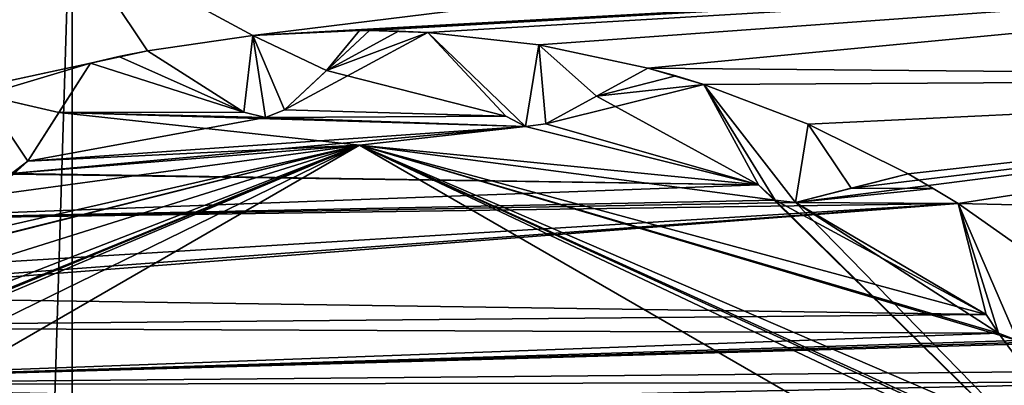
# Model space of a CAD drawing. Header units: metres. Extents: x -205 to 205, y -82 to 82.
# Tile 251 of 426: x -37.67 to -34.25, y 39.16 to 40.44. Entities that reach past the tile are written whole.
import ezdxf

# ---------------------------------------------------------------- set-up
doc = ezdxf.new("R2010")
doc.units = ezdxf.units.M
doc.layers.add('solid_PRT0003', color=7, linetype='CONTINUOUS')

msp = doc.modelspace()

# ---------------------------------------------------------------- linework, layer by layer
at = {"layer": 'solid_PRT0003'}
for points in [[(-200, -75), (-200, 75), (0, 75)], [(0, -75), (-200, -75), (0, 75)], [(-40.015358, 40.026123, 108.410858), (-37.489235, 40.722591, 75), (-37.489235, 41.072483, 108.410858)], [(-40.015358, -40.026123, 108.410858), (-37.489235, 41.072483, 108.410858), (-37.489235, -41.072483, 108.410858)], [(-40.015358, 40.026123, 108.410858), (-37.489235, 41.072483, 108.410858), (-40.015358, -40.026123, 108.410858)], [(-37.489235, -41.072483, 108.410858), (-37.489235, 41.072483, 108.410858), (37.510765, 41.072483, 108.410858)], [(37.510765, -41.072483, 108.410858), (-37.489235, -41.072483, 108.410858), (37.510765, 41.072483, 108.410858)], [(41.046303, 41.035542, 108.5), (-41.024776, 41.035538, 108.5), (-42.489235, 37.5, 108.5)], [(41.046303, 41.035542, 108.5), (-42.489235, 37.5, 108.5), (42.510765, 37.5, 108.5)], [(-40.015358, 40.026123, 108.410858), (-39.767956, 39.778721, 75), (-37.489235, 40.722591, 75)], [(-37.227467, 40.329491, 75), (-37.489235, 40.722591, 75), (-39.767956, 39.778721, 75)], [(-36.860031, 40.382332, 75), (-34.102509, 40.722591, 75), (-37.489235, 40.722591, 75)], [(-37.227467, 40.329491, 75), (-36.860031, 40.382332, 75), (-37.489235, 40.722591, 75)], [(-36.860031, 40.382332, 75), (-30.73164, 40.722591, 75), (-34.102509, 40.722591, 75)], [(-36.860031, 40.382332, 75), (-36.489235, 40.400002, 75), (-30.73164, 40.722591, 75)], [(-36.471832, 40.39996, 75), (-30.73164, 40.722591, 75), (-36.489235, 40.400002, 75)], [(-36.471832, 40.39996, 75), (-36.454426, 40.399845, 75), (-30.73164, 40.722591, 75)], [(-36.454426, 40.399845, 75), (-36.251919, 40.392773, 75), (-30.73164, 40.722591, 75)], [(-36.251919, 40.392773, 75), (-35.8657, 40.349831, 75), (-30.73164, 40.722591, 75)], [(-35.8657, 40.349831, 75), (-35.485668, 40.268669, 75), (-30.73164, 40.722591, 75)], [(-35.485668, 40.268669, 75), (-31.591864, 40.233196, 75), (-30.73164, 40.722591, 75)], [(-36.860031, 40.382332, 6), (-36.860031, 40.382332, 75), (-37.227467, 40.329491, 75)], [(-37.227467, 40.329491, 55), (-36.860031, 40.382332, 6), (-37.227467, 40.329491, 75)], [(-36.892078, 40.115002, 6), (-36.860031, 40.382332, 6), (-37.227467, 40.329491, 6)], [(-37.227467, 40.329491, 26), (-37.227467, 40.329491, 6), (-36.860031, 40.382332, 6)], [(-37.227467, 40.329491, 26), (-36.860031, 40.382332, 6), (-37.227467, 40.329491, 55)], [(-36.892078, 40.115002, 6), (-36.816372, 40.096619, 6), (-36.860031, 40.382332, 6)], [(-36.489235, 40.400002, 6), (-36.489235, 40.400002, 75), (-36.860031, 40.382332, 75)], [(-36.489235, 40.400002, 6), (-36.860031, 40.382332, 75), (-36.860031, 40.382332, 6)], [(-36.603642, 40.2607, 6), (-36.489235, 40.400002, 6), (-36.860031, 40.382332, 6)], [(-36.750469, 40.123779, 6), (-36.603642, 40.2607, 6), (-36.860031, 40.382332, 6)], [(-36.816372, 40.096619, 6), (-36.750469, 40.123779, 6), (-36.860031, 40.382332, 6)], [(-36.454426, 40.399845, 55), (-36.7505, 40.123756, 75), (-36.603657, 40.260685, 75)], [(-36.603642, 40.2607, 55), (-36.7505, 40.123756, 75), (-36.454426, 40.399845, 55)], [(-36.7505, 40.123756, 26), (-36.454426, 40.399845, 6), (-36.603642, 40.2607, 6)], [(-36.603657, 40.260685, 26), (-36.454426, 40.399845, 6), (-36.7505, 40.123756, 26)], [(-36.7505, 40.123756, 75), (-35.980408, 40.101612, 75), (-36.251919, 40.392773, 75)], [(-36.603657, 40.260685, 75), (-36.7505, 40.123756, 75), (-36.251919, 40.392773, 75)], [(-36.251919, 40.392773, 26), (-36.603657, 40.260685, 26), (-36.7505, 40.123756, 26)], [(-35.980408, 40.101612, 26), (-36.251919, 40.392773, 26), (-36.7505, 40.123756, 26)], [(-36.454426, 40.399845, 75), (-36.603657, 40.260685, 75), (-36.251919, 40.392773, 75)], [(-36.454426, 40.399845, 55), (-36.603657, 40.260685, 75), (-36.454426, 40.399845, 75)], [(-36.454426, 40.399845, 26), (-36.454426, 40.399845, 6), (-36.603657, 40.260685, 26)], [(-36.353127, 40.397625, 26), (-36.454426, 40.399845, 26), (-36.603657, 40.260685, 26)], [(-36.251919, 40.392773, 26), (-36.353127, 40.397625, 26), (-36.603657, 40.260685, 26)], [(-36.603642, 40.2607, 6), (-36.454426, 40.399845, 6), (-36.489235, 40.400002, 6)], [(-36.603642, 40.2607, 55), (-36.454426, 40.399845, 55), (-36.251919, 40.392773, 55)], [(-36.603642, 40.2607, 55), (-36.251919, 40.392773, 55), (-35.980408, 40.101612, 55)], [(-36.489235, 40.400002, 75), (-36.471832, 40.39996, 6), (-36.454426, 40.399845, 26)], [(-36.471832, 40.39996, 6), (-36.489235, 40.400002, 75), (-36.489235, 40.400002, 6)], [(-36.489235, 40.400002, 75), (-36.454426, 40.399845, 26), (-36.454426, 40.399845, 55)], [(-36.454426, 40.399845, 55), (-36.471832, 40.39996, 75), (-36.489235, 40.400002, 75)], [(-36.454426, 40.399845, 6), (-36.471832, 40.39996, 6), (-36.489235, 40.400002, 6)], [(-36.454426, 40.399845, 55), (-36.454426, 40.399845, 75), (-36.471832, 40.39996, 75)], [(-36.471832, 40.39996, 6), (-36.454426, 40.399845, 6), (-36.454426, 40.399845, 26)], [(-36.454426, 40.399845, 55), (-36.353127, 40.397625, 55), (-36.251919, 40.392773, 55)], [(-36.353127, 40.397625, 26), (-36.353127, 40.397625, 55), (-36.454426, 40.399845, 55)], [(-36.353127, 40.397625, 26), (-36.454426, 40.399845, 55), (-36.454426, 40.399845, 26)], [(-36.251919, 40.392773, 26), (-36.251919, 40.392773, 55), (-36.353127, 40.397625, 55)], [(-36.251919, 40.392773, 26), (-36.353127, 40.397625, 55), (-36.353127, 40.397625, 26)], [(-35.8657, 40.349831, 6), (-35.8657, 40.349831, 75), (-36.251919, 40.392773, 75)], [(-35.980408, 40.101612, 55), (-36.251919, 40.392773, 75), (-35.980408, 40.101612, 75)], [(-36.251919, 40.392773, 55), (-35.8657, 40.349831, 6), (-36.251919, 40.392773, 75)], [(-36.251919, 40.392773, 55), (-36.251919, 40.392773, 75), (-35.980408, 40.101612, 55)], [(-35.911652, 40.06498, 6), (-36.251919, 40.392773, 6), (-35.980408, 40.101612, 6)], [(-36.251919, 40.392773, 26), (-35.980408, 40.101612, 6), (-36.251919, 40.392773, 6)], [(-35.980408, 40.101612, 26), (-35.980408, 40.101612, 6), (-36.251919, 40.392773, 26)], [(-35.911652, 40.06498, 6), (-35.8657, 40.349831, 6), (-36.251919, 40.392773, 6)], [(-36.251919, 40.392773, 26), (-36.251919, 40.392773, 6), (-35.8657, 40.349831, 6)], [(-36.251919, 40.392773, 26), (-35.8657, 40.349831, 6), (-36.251919, 40.392773, 55)], [(-35.911652, 40.06498, 6), (-35.841064, 40.074898, 6), (-35.8657, 40.349831, 6)], [(-35.485668, 40.268669, 55), (-35.485668, 40.268669, 75), (-35.8657, 40.349831, 75)], [(-35.485668, 40.268669, 6), (-35.8657, 40.349831, 75), (-35.8657, 40.349831, 6)], [(-35.485668, 40.268669, 26), (-35.8657, 40.349831, 75), (-35.485668, 40.268669, 6)], [(-35.485668, 40.268669, 26), (-35.485668, 40.268669, 55), (-35.8657, 40.349831, 75)], [(-35.664799, 40.171001, 6), (-35.485668, 40.268669, 6), (-35.8657, 40.349831, 6)], [(-35.841064, 40.074898, 6), (-35.664799, 40.171001, 6), (-35.8657, 40.349831, 6)], [(-37.227467, 40.329491, 75), (-39.767956, 39.778721, 75), (-37.425373, 40.28598, 75)], [(-36.892078, 40.115002, 75), (-37.227467, 40.329491, 75), (-37.425373, 40.28598, 75)], [(-37.425373, 40.28598, 26), (-37.227467, 40.329491, 26), (-37.326702, 40.309021, 26)], [(-36.892078, 40.115002, 26), (-37.227467, 40.329491, 26), (-37.425373, 40.28598, 26)], [(-37.425373, 40.28598, 55), (-37.425373, 40.28598, 26), (-37.326702, 40.309021, 26)], [(-37.326702, 40.309021, 55), (-37.425373, 40.28598, 55), (-37.326702, 40.309021, 26)], [(-36.892078, 40.115002, 55), (-37.425373, 40.28598, 55), (-37.326702, 40.309021, 55)], [(-37.326702, 40.309021, 55), (-37.227467, 40.329491, 26), (-37.227467, 40.329491, 55)], [(-36.892078, 40.115002, 55), (-37.326702, 40.309021, 55), (-37.227467, 40.329491, 55)], [(-37.326702, 40.309021, 55), (-37.326702, 40.309021, 26), (-37.227467, 40.329491, 26)], [(-36.892078, 40.115002, 55), (-37.227467, 40.329491, 75), (-36.892078, 40.115002, 75)], [(-36.892078, 40.115002, 55), (-37.227467, 40.329491, 55), (-37.227467, 40.329491, 75)], [(-37.227467, 40.329491, 26), (-36.892078, 40.115002, 6), (-37.227467, 40.329491, 6)], [(-36.892078, 40.115002, 26), (-36.892078, 40.115002, 6), (-37.227467, 40.329491, 26)], [(-37.797497, 40.174023, 75), (-37.425373, 40.28598, 75), (-39.767956, 39.778721, 75)], [(-37.425373, 40.28598, 55), (-37.425373, 40.28598, 75), (-37.797497, 40.174023, 75)], [(-37.425373, 40.28598, 6), (-37.797497, 40.174023, 75), (-37.797497, 40.174023, 6)], [(-37.425373, 40.28598, 26), (-37.797497, 40.174023, 75), (-37.425373, 40.28598, 6)], [(-37.425373, 40.28598, 55), (-37.797497, 40.174023, 75), (-37.425373, 40.28598, 26)], [(-37.535294, 40.114101, 6), (-37.425373, 40.28598, 6), (-37.797497, 40.174023, 6)], [(-37.425373, 40.28598, 55), (-37.643482, 39.944935, 75), (-37.535309, 40.114082, 75)], [(-37.535294, 40.114101, 55), (-37.643482, 39.944935, 75), (-37.425373, 40.28598, 55)], [(-37.643482, 39.944935, 26), (-37.425373, 40.28598, 6), (-37.535294, 40.114101, 6)], [(-37.535309, 40.114082, 26), (-37.425373, 40.28598, 6), (-37.643482, 39.944935, 26)], [(-36.892078, 40.115002, 75), (-37.425373, 40.28598, 75), (-37.535309, 40.114082, 75)], [(-37.425373, 40.28598, 55), (-37.535309, 40.114082, 75), (-37.425373, 40.28598, 75)], [(-37.535309, 40.114082, 26), (-37.425373, 40.28598, 26), (-37.425373, 40.28598, 6)], [(-37.535309, 40.114082, 26), (-36.892078, 40.115002, 26), (-37.425373, 40.28598, 26)], [(-36.892078, 40.115002, 55), (-37.535294, 40.114101, 55), (-37.425373, 40.28598, 55)], [(-35.485668, 40.268669, 55), (-35.841099, 40.074883, 75), (-35.664818, 40.170994, 75)], [(-35.664799, 40.171001, 55), (-35.841099, 40.074883, 75), (-35.485668, 40.268669, 55)], [(-35.841099, 40.074883, 26), (-35.485668, 40.268669, 6), (-35.664799, 40.171001, 6)], [(-35.664818, 40.170994, 26), (-35.485668, 40.268669, 6), (-35.841099, 40.074883, 26)], [(-35.664818, 40.170994, 75), (-35.291283, 40.211456, 75), (-35.485668, 40.268669, 75)], [(-35.485668, 40.268669, 55), (-35.664818, 40.170994, 75), (-35.485668, 40.268669, 75)], [(-35.485668, 40.268669, 26), (-35.485668, 40.268669, 6), (-35.664818, 40.170994, 26)], [(-35.388103, 40.241325, 26), (-35.485668, 40.268669, 26), (-35.664818, 40.170994, 26)], [(-35.664799, 40.171001, 55), (-35.485668, 40.268669, 55), (-35.291283, 40.211456, 55)], [(-35.485668, 40.268669, 75), (-35.291283, 40.211456, 75), (-31.591864, 40.233196, 75)], [(-35.485668, 40.268669, 55), (-35.388103, 40.241325, 55), (-35.291283, 40.211456, 55)], [(-35.388103, 40.241325, 26), (-35.388103, 40.241325, 55), (-35.485668, 40.268669, 55)], [(-35.388103, 40.241325, 26), (-35.485668, 40.268669, 55), (-35.485668, 40.268669, 26)], [(-36.750469, 40.123779, 55), (-36.7505, 40.123756, 75), (-36.603642, 40.2607, 55)], [(-36.7505, 40.123756, 26), (-36.603642, 40.2607, 6), (-36.750469, 40.123779, 6)], [(-36.750469, 40.123779, 55), (-36.603642, 40.2607, 55), (-35.980408, 40.101612, 55)], [(-35.291283, 40.211456, 26), (-35.388103, 40.241325, 26), (-35.664818, 40.170994, 26)], [(-35.291283, 40.211456, 26), (-35.291283, 40.211456, 55), (-35.388103, 40.241325, 55)], [(-35.291283, 40.211456, 26), (-35.388103, 40.241325, 55), (-35.388103, 40.241325, 26)], [(-35.291283, 40.211456, 75), (-34.927876, 40.073814, 75), (-31.591864, 40.233196, 75)], [(-34.972424, 39.801384, 75), (-34.405914, 39.796936, 75), (-31.591864, 40.233196, 75)], [(-34.777782, 39.850636, 75), (-34.972424, 39.801384, 75), (-31.591864, 40.233196, 75)], [(-34.927876, 40.073814, 75), (-34.579967, 39.900692, 75), (-31.591864, 40.233196, 75)], [(-34.777782, 39.850636, 75), (-31.591864, 40.233196, 75), (-34.579967, 39.900692, 75)], [(-34.405914, 39.796936, 75), (-31.731901, 39.735493, 75), (-31.591864, 40.233196, 75)], [(-35.841099, 40.074883, 75), (-35.100708, 39.861923, 75), (-35.291283, 40.211456, 75)], [(-35.664818, 40.170994, 75), (-35.841099, 40.074883, 75), (-35.291283, 40.211456, 75)], [(-35.291283, 40.211456, 26), (-35.664818, 40.170994, 26), (-35.841099, 40.074883, 26)], [(-35.100708, 39.861923, 26), (-35.291283, 40.211456, 26), (-35.841099, 40.074883, 26)], [(-35.664799, 40.171001, 55), (-35.291283, 40.211456, 55), (-35.100708, 39.861923, 55)], [(-34.927876, 40.073814, 6), (-34.927876, 40.073814, 75), (-35.291283, 40.211456, 75)], [(-35.100708, 39.861923, 55), (-35.291283, 40.211456, 75), (-35.100708, 39.861923, 75)], [(-35.291283, 40.211456, 55), (-34.927876, 40.073814, 6), (-35.291283, 40.211456, 75)], [(-35.291283, 40.211456, 55), (-35.291283, 40.211456, 75), (-35.100708, 39.861923, 55)], [(-35.043221, 39.809341, 6), (-35.291283, 40.211456, 6), (-35.100708, 39.861923, 6)], [(-35.291283, 40.211456, 26), (-35.100708, 39.861923, 6), (-35.291283, 40.211456, 6)], [(-35.100708, 39.861923, 26), (-35.100708, 39.861923, 6), (-35.291283, 40.211456, 26)], [(-34.972385, 39.801395, 6), (-34.927876, 40.073814, 6), (-35.291283, 40.211456, 6)], [(-35.291283, 40.211456, 26), (-35.291283, 40.211456, 6), (-34.927876, 40.073814, 6)], [(-35.043221, 39.809341, 6), (-34.972385, 39.801395, 6), (-35.291283, 40.211456, 6)], [(-35.291283, 40.211456, 26), (-34.927876, 40.073814, 6), (-35.291283, 40.211456, 55)], [(-37.643459, 39.944965, 6), (-37.535294, 40.114101, 6), (-37.797497, 40.174023, 6)], [(-37.700539, 39.902271, 6), (-37.643459, 39.944965, 6), (-37.797497, 40.174023, 6)], [(-35.841064, 40.074898, 55), (-35.841099, 40.074883, 75), (-35.664799, 40.171001, 55)], [(-35.841099, 40.074883, 26), (-35.664799, 40.171001, 6), (-35.841064, 40.074898, 6)], [(-35.841064, 40.074898, 55), (-35.664799, 40.171001, 55), (-35.100708, 39.861923, 55)], [(-37.643459, 39.944965, 55), (-37.643482, 39.944935, 75), (-37.535294, 40.114101, 55)], [(-37.643482, 39.944935, 26), (-37.535294, 40.114101, 6), (-37.643459, 39.944965, 6)], [(-36.816368, 40.096619, 75), (-37.535309, 40.114082, 75), (-37.643482, 39.944935, 75)], [(-37.535309, 40.114082, 26), (-37.643482, 39.944935, 26), (-36.816368, 40.096619, 26)], [(-36.816368, 40.096619, 75), (-37.643482, 39.944935, 75), (-35.911648, 40.06498, 75)], [(-37.643482, 39.944935, 26), (-35.911648, 40.06498, 26), (-36.816368, 40.096619, 26)], [(-36.489235, 40, 55), (-37.643459, 39.944965, 55), (-37.535294, 40.114101, 55)], [(-36.816368, 40.096619, 75), (-36.892078, 40.115002, 75), (-37.535309, 40.114082, 75)], [(-37.535309, 40.114082, 26), (-36.816368, 40.096619, 26), (-36.892078, 40.115002, 26)], [(-36.892078, 40.115002, 55), (-36.816372, 40.096619, 55), (-37.535294, 40.114101, 55)], [(-36.816372, 40.096619, 55), (-35.911652, 40.06498, 55), (-37.535294, 40.114101, 55)], [(-36.489235, 40, 55), (-37.535294, 40.114101, 55), (-35.911652, 40.06498, 55)], [(-36.892078, 40.115002, 55), (-36.892078, 40.115002, 75), (-36.816368, 40.096619, 75)], [(-36.892078, 40.115002, 55), (-36.816368, 40.096619, 75), (-36.816372, 40.096619, 55)], [(-36.816368, 40.096619, 26), (-36.816372, 40.096619, 6), (-36.892078, 40.115002, 6)], [(-36.816368, 40.096619, 26), (-36.892078, 40.115002, 6), (-36.892078, 40.115002, 26)], [(-36.816372, 40.096619, 55), (-36.7505, 40.123756, 75), (-36.750469, 40.123779, 55)], [(-36.7505, 40.123756, 26), (-36.750469, 40.123779, 6), (-36.816372, 40.096619, 6)], [(-36.816372, 40.096619, 55), (-36.750469, 40.123779, 55), (-35.980408, 40.101612, 55)], [(-36.816372, 40.096619, 55), (-36.816368, 40.096619, 75), (-36.7505, 40.123756, 75)], [(-36.7505, 40.123756, 26), (-36.816372, 40.096619, 6), (-36.816368, 40.096619, 26)], [(-36.816372, 40.096619, 55), (-35.980408, 40.101612, 55), (-35.911652, 40.06498, 55)], [(-36.7505, 40.123756, 75), (-36.816368, 40.096619, 75), (-35.980408, 40.101612, 75)], [(-35.980408, 40.101612, 26), (-36.7505, 40.123756, 26), (-36.816368, 40.096619, 26)], [(-36.816368, 40.096619, 75), (-35.911648, 40.06498, 75), (-35.980408, 40.101612, 75)], [(-35.911648, 40.06498, 26), (-35.980408, 40.101612, 26), (-36.816368, 40.096619, 26)], [(-35.980408, 40.101612, 55), (-35.980408, 40.101612, 75), (-35.911648, 40.06498, 75)], [(-35.980408, 40.101612, 55), (-35.911648, 40.06498, 75), (-35.911652, 40.06498, 55)], [(-35.911648, 40.06498, 26), (-35.911652, 40.06498, 6), (-35.980408, 40.101612, 6)], [(-35.911648, 40.06498, 26), (-35.980408, 40.101612, 6), (-35.980408, 40.101612, 26)], [(-35.911648, 40.06498, 75), (-37.643482, 39.944935, 75), (-37.700535, 39.902267, 75)], [(-35.911648, 40.06498, 75), (-37.700535, 39.902267, 75), (-35.100708, 39.861923, 75)], [(-37.643482, 39.944935, 26), (-36.489235, 40, 26), (-35.911648, 40.06498, 26)], [(-36.489235, 40, 55), (-35.911652, 40.06498, 55), (-35.100708, 39.861923, 55)], [(-35.100708, 39.861923, 26), (-35.911648, 40.06498, 26), (-36.489235, 40, 26)], [(-35.911652, 40.06498, 55), (-35.841099, 40.074883, 75), (-35.841064, 40.074898, 55)], [(-35.841099, 40.074883, 26), (-35.841064, 40.074898, 6), (-35.911652, 40.06498, 6)], [(-35.911652, 40.06498, 55), (-35.841064, 40.074898, 55), (-35.100708, 39.861923, 55)], [(-35.911652, 40.06498, 55), (-35.911648, 40.06498, 75), (-35.841099, 40.074883, 75)], [(-35.841099, 40.074883, 26), (-35.911652, 40.06498, 6), (-35.911648, 40.06498, 26)], [(-35.841099, 40.074883, 75), (-35.911648, 40.06498, 75), (-35.100708, 39.861923, 75)], [(-35.100708, 39.861923, 26), (-35.841099, 40.074883, 26), (-35.911648, 40.06498, 26)], [(-34.972385, 39.801395, 6), (-34.77776, 39.850643, 6), (-34.927876, 40.073814, 6)], [(-34.579967, 39.900692, 55), (-34.579967, 39.900692, 75), (-34.927876, 40.073814, 75)], [(-34.579967, 39.900692, 6), (-34.927876, 40.073814, 75), (-34.927876, 40.073814, 6)], [(-34.579967, 39.900692, 26), (-34.927876, 40.073814, 75), (-34.579967, 39.900692, 6)], [(-34.579967, 39.900692, 26), (-34.579967, 39.900692, 55), (-34.927876, 40.073814, 75)], [(-34.77776, 39.850643, 6), (-34.579967, 39.900692, 6), (-34.927876, 40.073814, 6)], [(-39.725796, 38.418465, 26), (-36.489235, 40, 26), (-39.763332, 38.61903, 26)], [(-39.257534, 38.859459, 26), (-39.763332, 38.61903, 26), (-36.489235, 40, 26)], [(-39.725796, 38.418465, 26), (-39.520424, 38.249809, 26), (-36.489235, 40, 26)], [(-39.520508, 38.249664, 55), (-37.643459, 39.944965, 55), (-36.489235, 40, 55)], [(-39.520424, 38.249809, 26), (-39.520508, 38.249664, 55), (-36.489235, 40, 55)], [(-39.520424, 38.249809, 26), (-36.489235, 40, 55), (-36.489235, 40, 26)], [(-39.189762, 38.897884, 26), (-39.257534, 38.859459, 26), (-36.489235, 40, 26)], [(-39.160316, 38.962757, 26), (-39.189762, 38.897884, 26), (-36.489235, 40, 26)], [(-39.146828, 39.165878, 26), (-39.160316, 38.962757, 26), (-36.489235, 40, 26)], [(-38.58379, 39.473778, 26), (-39.146828, 39.165878, 26), (-36.489235, 40, 26)], [(-38.508591, 39.494141, 26), (-38.58379, 39.473778, 26), (-36.489235, 40, 26)], [(-38.46394, 39.549656, 26), (-38.508591, 39.494141, 26), (-36.489235, 40, 26)], [(-38.40123, 39.740391, 26), (-38.46394, 39.549656, 26), (-36.489235, 40, 26)], [(-37.700535, 39.902267, 26), (-38.40123, 39.740391, 26), (-36.489235, 40, 26)], [(-37.643482, 39.944935, 26), (-37.700535, 39.902267, 26), (-36.489235, 40, 26)], [(-36.489235, 40, 55), (-33.569553, 38.662285, 55), (-33.075298, 38.385479, 55)], [(-33.458046, 38.249809, 55), (-36.489235, 40, 55), (-33.075298, 38.385479, 55)], [(-36.489235, 40, 55), (-33.627796, 38.703377, 55), (-33.569553, 38.662285, 55)], [(-36.489235, 40, 55), (-33.652843, 38.777149, 55), (-33.627796, 38.703377, 55)], [(-36.489235, 40, 55), (-34.199017, 39.32045, 55), (-33.652843, 38.777149, 55)], [(-36.489235, 40, 55), (-34.265652, 39.345764, 55), (-34.199017, 39.32045, 55)], [(-36.489235, 40, 55), (-34.308258, 39.410988, 55), (-34.265652, 39.345764, 55)], [(-36.489235, 40, 55), (-35.043221, 39.809341, 55), (-34.308258, 39.410988, 55)], [(-36.489235, 40, 55), (-35.100708, 39.861923, 55), (-35.043221, 39.809341, 55)], [(-36.489235, 40, 26), (-36.489235, 40, 55), (-33.458046, 38.249809, 55)], [(-33.457966, 38.249664, 26), (-36.489235, 40, 26), (-33.458046, 38.249809, 55)], [(-35.100708, 39.861923, 26), (-36.489235, 40, 26), (-33.457966, 38.249664, 26)], [(-39.520508, 38.249664, 55), (-37.700539, 39.902271, 55), (-37.643459, 39.944965, 55)], [(-37.700539, 39.902271, 55), (-37.643482, 39.944935, 75), (-37.643459, 39.944965, 55)], [(-37.643482, 39.944935, 26), (-37.643459, 39.944965, 6), (-37.700539, 39.902271, 6)], [(-37.700539, 39.902271, 55), (-37.700535, 39.902267, 75), (-37.643482, 39.944935, 75)], [(-37.643482, 39.944935, 26), (-37.700539, 39.902271, 6), (-37.700535, 39.902267, 26)], [(-35.100708, 39.861923, 75), (-37.778439, 39.901249, 75), (-38.40123, 39.740391, 75)], [(-35.100708, 39.861923, 75), (-37.700535, 39.902267, 75), (-37.778439, 39.901249, 75)], [(-34.579967, 39.900692, 55), (-34.972424, 39.801384, 75), (-34.777782, 39.850636, 75)], [(-34.77776, 39.850643, 55), (-34.972424, 39.801384, 75), (-34.579967, 39.900692, 55)], [(-34.972424, 39.801384, 26), (-34.579967, 39.900692, 6), (-34.77776, 39.850643, 6)], [(-34.777782, 39.850636, 26), (-34.579967, 39.900692, 6), (-34.972424, 39.801384, 26)], [(-34.579967, 39.900692, 55), (-34.777782, 39.850636, 75), (-34.579967, 39.900692, 75)], [(-34.579967, 39.900692, 26), (-34.579967, 39.900692, 6), (-34.777782, 39.850636, 26)], [(-34.492268, 39.849945, 26), (-34.579967, 39.900692, 26), (-34.777782, 39.850636, 26)], [(-34.77776, 39.850643, 55), (-34.579967, 39.900692, 55), (-34.492268, 39.849945, 55)], [(-34.492268, 39.849945, 26), (-34.492268, 39.849945, 55), (-34.579967, 39.900692, 55)], [(-34.492268, 39.849945, 26), (-34.579967, 39.900692, 55), (-34.579967, 39.900692, 26)], [(-35.043217, 39.809338, 75), (-35.100708, 39.861923, 75), (-38.40123, 39.740391, 75)], [(-35.100708, 39.861923, 55), (-35.100708, 39.861923, 75), (-35.043217, 39.809338, 75)], [(-35.100708, 39.861923, 55), (-35.043217, 39.809338, 75), (-35.043221, 39.809341, 55)], [(-35.043217, 39.809338, 26), (-35.043221, 39.809341, 6), (-35.100708, 39.861923, 6)], [(-35.043217, 39.809338, 26), (-35.100708, 39.861923, 6), (-35.100708, 39.861923, 26)], [(-35.043217, 39.809338, 26), (-35.100708, 39.861923, 26), (-33.457966, 38.249664, 26)], [(-34.972385, 39.801395, 55), (-34.972424, 39.801384, 75), (-34.77776, 39.850643, 55)], [(-34.972424, 39.801384, 26), (-34.77776, 39.850643, 6), (-34.972385, 39.801395, 6)], [(-34.492268, 39.849945, 26), (-34.777782, 39.850636, 26), (-34.972424, 39.801384, 26)], [(-34.405914, 39.796936, 26), (-34.492268, 39.849945, 26), (-34.972424, 39.801384, 26)], [(-34.972385, 39.801395, 55), (-34.77776, 39.850643, 55), (-34.492268, 39.849945, 55)], [(-34.972385, 39.801395, 55), (-34.492268, 39.849945, 55), (-34.405914, 39.796936, 55)], [(-34.405914, 39.796936, 26), (-34.405914, 39.796936, 55), (-34.492268, 39.849945, 55)], [(-34.405914, 39.796936, 26), (-34.492268, 39.849945, 55), (-34.492268, 39.849945, 26)], [(-34.405914, 39.796936, 75), (-38.508591, 39.494141, 75), (-38.58379, 39.473778, 75)], [(-34.308258, 39.410988, 75), (-34.405914, 39.796936, 75), (-38.58379, 39.473778, 75)], [(-34.405914, 39.796936, 75), (-38.46394, 39.549656, 75), (-38.508591, 39.494141, 75)], [(-34.405914, 39.796936, 75), (-38.40123, 39.740391, 75), (-38.46394, 39.549656, 75)], [(-34.972424, 39.801384, 75), (-35.043217, 39.809338, 75), (-38.40123, 39.740391, 75)], [(-34.972424, 39.801384, 75), (-38.40123, 39.740391, 75), (-34.405914, 39.796936, 75)], [(-35.043221, 39.809341, 55), (-35.043217, 39.809338, 75), (-34.972424, 39.801384, 75)], [(-35.043221, 39.809341, 55), (-34.972424, 39.801384, 75), (-34.972385, 39.801395, 55)], [(-34.972424, 39.801384, 26), (-34.972385, 39.801395, 6), (-35.043221, 39.809341, 6)], [(-34.972424, 39.801384, 26), (-35.043221, 39.809341, 6), (-35.043217, 39.809338, 26)], [(-35.043221, 39.809341, 55), (-34.972385, 39.801395, 55), (-34.308258, 39.410988, 55)], [(-34.972424, 39.801384, 26), (-35.043217, 39.809338, 26), (-33.457966, 38.249664, 26)], [(-34.265652, 39.34576, 26), (-34.972424, 39.801384, 26), (-33.457966, 38.249664, 26)], [(-34.308258, 39.410988, 26), (-34.405914, 39.796936, 26), (-34.972424, 39.801384, 26)], [(-34.265652, 39.34576, 26), (-34.308258, 39.410988, 26), (-34.972424, 39.801384, 26)], [(-34.972385, 39.801395, 55), (-34.405914, 39.796936, 55), (-34.308258, 39.410988, 55)], [(-34.405914, 39.796936, 75), (-34.088158, 39.573242, 75), (-31.731901, 39.735493, 75)], [(-34.088158, 39.573242, 6), (-34.088158, 39.573242, 75), (-34.405914, 39.796936, 75)], [(-34.308258, 39.410988, 55), (-34.405914, 39.796936, 75), (-34.308258, 39.410988, 75)], [(-34.405914, 39.796936, 55), (-34.088158, 39.573242, 6), (-34.405914, 39.796936, 75)], [(-34.405914, 39.796936, 55), (-34.405914, 39.796936, 75), (-34.308258, 39.410988, 55)], [(-34.265652, 39.345764, 6), (-34.405914, 39.796936, 6), (-34.308258, 39.410988, 6)], [(-34.405914, 39.796936, 26), (-34.308258, 39.410988, 6), (-34.405914, 39.796936, 6)], [(-34.308258, 39.410988, 26), (-34.308258, 39.410988, 6), (-34.405914, 39.796936, 26)], [(-34.199017, 39.32045, 6), (-34.088158, 39.573242, 6), (-34.405914, 39.796936, 6)], [(-34.405914, 39.796936, 26), (-34.405914, 39.796936, 6), (-34.088158, 39.573242, 6)], [(-34.265652, 39.345764, 6), (-34.199017, 39.32045, 6), (-34.405914, 39.796936, 6)], [(-34.405914, 39.796936, 26), (-34.088158, 39.573242, 6), (-34.405914, 39.796936, 55)], [(-34.308258, 39.410988, 75), (-38.58379, 39.473778, 75), (-39.133488, 39.366692, 75)], [(-34.265652, 39.34576, 75), (-34.308258, 39.410988, 75), (-39.133488, 39.366692, 75)], [(-34.308258, 39.410988, 55), (-34.308258, 39.410988, 75), (-34.265652, 39.34576, 75)], [(-34.308258, 39.410988, 55), (-34.265652, 39.34576, 75), (-34.265652, 39.345764, 55)], [(-34.265652, 39.34576, 26), (-34.265652, 39.345764, 6), (-34.308258, 39.410988, 6)], [(-34.265652, 39.34576, 26), (-34.308258, 39.410988, 6), (-34.308258, 39.410988, 26)], [(-34.265652, 39.34576, 75), (-39.133488, 39.366692, 75), (-39.146828, 39.165878, 75)], [(-34.199059, 39.32045, 75), (-34.265652, 39.34576, 75), (-39.146828, 39.165878, 75)], [(-34.265652, 39.345764, 55), (-34.265652, 39.34576, 75), (-34.199059, 39.32045, 75)], [(-34.265652, 39.345764, 55), (-34.199059, 39.32045, 75), (-34.199017, 39.32045, 55)], [(-34.199059, 39.32045, 26), (-34.199017, 39.32045, 6), (-34.265652, 39.345764, 6)], [(-34.199059, 39.32045, 26), (-34.265652, 39.345764, 6), (-34.265652, 39.34576, 26)], [(-34.199059, 39.32045, 26), (-34.265652, 39.34576, 26), (-33.457966, 38.249664, 26)], [(-33.995487, 39.31974, 75), (-34.199059, 39.32045, 75), (-39.146828, 39.165878, 75)], [(-33.995487, 39.31974, 75), (-39.146828, 39.165878, 75), (-33.794235, 39.319038, 75)], [(-33.794235, 39.319038, 75), (-39.146828, 39.165878, 75), (-31.604565, 39.234211, 75)], [(-33.651451, 39.175255, 75), (-31.604565, 39.234211, 75), (-39.146828, 39.165878, 75)], [(-36.489235, 39.114895, 75), (-33.651451, 39.175255, 75), (-39.146828, 39.165878, 75)], [(-36.489235, 39.114895, 75), (-33.652843, 38.777149, 75), (-33.651451, 39.175255, 75)], [(-36.489235, 39.114895, 75), (-39.146828, 39.165878, 75), (-39.160316, 38.962757, 75)]]:
    msp.add_3dface(points, dxfattribs=at)

doc.saveas('drawing.dxf')
